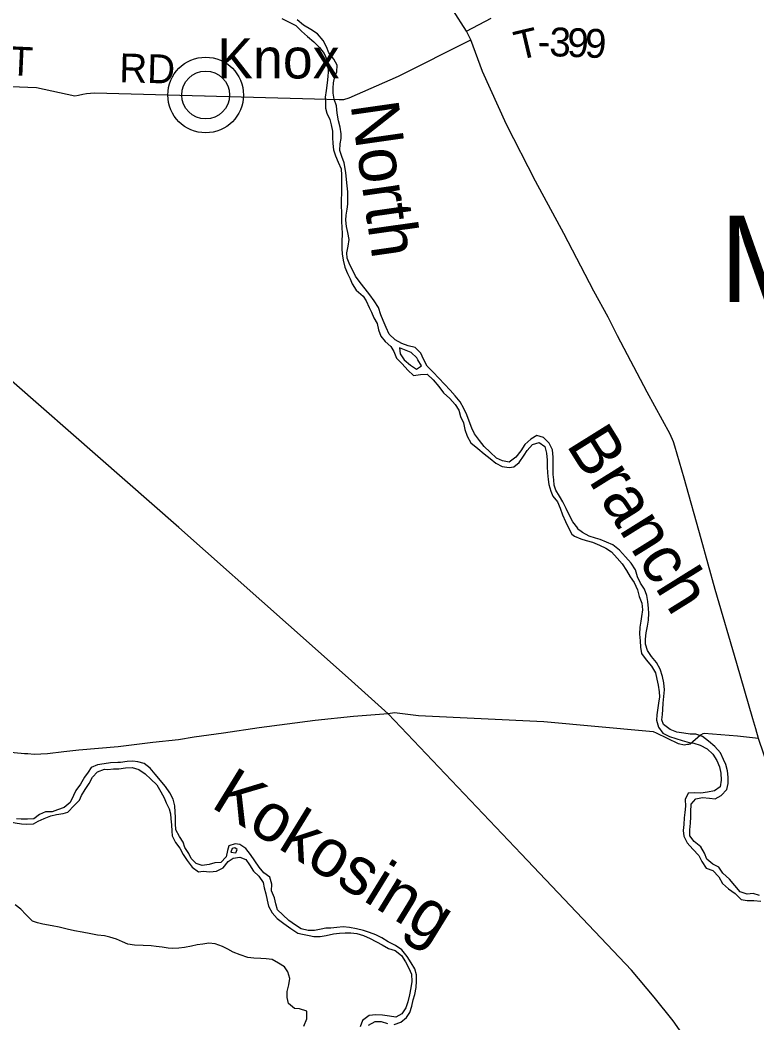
# Model space of a CAD drawing. Extents: x 1759416 to 2214760, y 252598 to 1116833.
# Drawn here: x 1958374 to 1966037, y 885483 to 895909 of the extents above; entities that cross this region are included whole.
import ezdxf

# ---------------------------------------------------------------- set-up
doc = ezdxf.new("R2010")
doc.units = 0
for name, color, linetype in [('GM_X_County_Road', 7, 'Continuous'), ('GM_X_Major_River', 7, 'Continuous'), ('GM_X_Major_River_Text', 7, 'Continuous'), ('GM_X_Minor_River', 7, 'Continuous'), ('GM_X_State_Route', 7, 'Continuous'), ('GM_X_Township_Road', 7, 'Continuous'), ('GM_X_Township_Road_Text', 7, 'Continuous'), ('GM_X_Township_Text', 7, 'Continuous'), ('GM_X_Unincorporated', 7, 'Continuous'), ('GM_X_Unincorporated_Location', 7, 'Continuous'), ('GM_X_Unincorporated_Text', 7, 'Continuous')]:
    doc.layers.add(name, color=color, linetype=linetype)

msp = doc.modelspace()

# ---------------------------------------------------------------- linework, layer by layer
at = {"layer": 'GM_X_County_Road'}
for points in [[(1966025, 888541), (1965994, 888646), (1965828, 889220), (1965604, 889990), (1965457, 890517), (1965280, 891145), (1965182, 891479), (1965170, 891525), (1965133, 891603), (1964896, 892041), (1964586, 892626), (1964488, 892819), (1964341, 893091), (1964028, 893689), (1963734, 894234), (1963434, 894822), (1963182, 895373), (1963060, 895702), (1963015, 895795), (1962873, 896017)], [(1966614, 886763), (1966586, 886847), (1966474, 887208), (1966054, 888440), (1966025, 888541)]]:
    msp.add_lwpolyline(points, dxfattribs=at)
at = {"layer": 'GM_X_Major_River'}
for points in [[(1961096, 895924), (1961172, 895886), (1961242, 895853), (1961300, 895793), (1961362, 895737), (1961428, 895682), (1961488, 895624), (1961537, 895562), (1961565, 895499), (1961575, 895437), (1961577, 895371), (1961574, 895321), (1961568, 895255), (1961556, 895178), (1961547, 895108), (1961549, 895052), (1961551, 894992), (1961565, 894940), (1961594, 894874), (1961610, 894821), (1961622, 894755), (1961624, 894687), (1961625, 894627), (1961633, 894561), (1961653, 894496), (1961683, 894432), (1961714, 894364), (1961718, 894296), (1961718, 894227), (1961715, 894177), (1961715, 894107), (1961713, 894043), (1961713, 893975), (1961718, 893913), (1961718, 893810), (1961720, 893756), (1961723, 893686), (1961719, 893608), (1961721, 893531), (1961722, 893479), (1961734, 893413), (1961752, 893341), (1961779, 893273), (1961805, 893218), (1961829, 893166), (1961869, 893100), (1961941, 893039), (1961974, 892989), (1962006, 892921), (1962028, 892871), (1962052, 892814), (1962086, 892754), (1962101, 892688), (1962125, 892624), (1962169, 892567), (1962231, 892517), (1962261, 892465), (1962290, 892394), (1962348, 892334), (1962406, 892268), (1962466, 892215), (1962538, 892225), (1962606, 892227), (1962670, 892169), (1962728, 892100), (1962777, 892032), (1962843, 891975)], [(1962987, 891871), (1962949, 891939), (1962897, 892001), (1962846, 892062), (1962786, 892122), (1962670, 892247), (1962608, 892311), (1962569, 892382), (1962541, 892446), (1962483, 892504), (1962411, 892522), (1962345, 892545), (1962273, 892583), (1962213, 892643), (1962182, 892712), (1962150, 892784), (1962124, 892846), (1962100, 892921), (1962057, 892989), (1962011, 893051), (1961963, 893116), (1961909, 893180), (1961863, 893246), (1961830, 893312), (1961804, 893363), (1961776, 893433), (1961772, 893489), (1961787, 893557), (1961795, 893629), (1961783, 893700), (1961770, 893764), (1961762, 893828), (1961764, 893882), (1961774, 893944), (1961781, 893995), (1961783, 894063), (1961781, 894123), (1961776, 894187), (1961768, 894251), (1961760, 894323), (1961745, 894424), (1961719, 894490), (1961699, 894554), (1961703, 894624), (1961714, 894677), (1961712, 894727), (1961704, 894795), (1961684, 894863), (1961671, 894941), (1961663, 895016), (1961641, 895086), (1961630, 895150), (1961630, 895202), (1961632, 895256), (1961648, 895321), (1961669, 895371), (1961671, 895439), (1961637, 895503), (1961585, 895569), (1961560, 895632), (1961526, 895696), (1961466, 895766), (1961396, 895811), (1961320, 895857), (1961255, 895912)], [(1962319, 892503), (1962325, 892440), (1962368, 892378), (1962434, 892320), (1962496, 892281), (1962550, 892315), (1962512, 892376)], [(1962512, 892376), (1962499, 892398), (1962441, 892454), (1962319, 892503)], [(1962843, 891975), (1962897, 891913), (1962935, 891853), (1962954, 891787), (1962984, 891722), (1962998, 891652), (1963024, 891582), (1963063, 891515), (1963135, 891455), (1963201, 891399), (1963261, 891350), (1963323, 891304), (1963389, 891266), (1963459, 891259), (1963509, 891265), (1963563, 891309), (1963615, 891385), (1963648, 891435), (1963704, 891495), (1963772, 891517), (1963832, 891477), (1963850, 891407), (1963856, 891332), (1963857, 891264), (1963859, 891202), (1963865, 891132), (1963872, 891080), (1963894, 891011), (1963914, 890961), (1963964, 890899), (1963992, 890833), (1964015, 890766), (1964045, 890696), (1964077, 890630), (1964112, 890563)], [(1964173, 890625), (1964123, 890694), (1964085, 890764), (1964054, 890830), (1964018, 890899), (1963982, 890961), (1963944, 891021), (1963929, 891075), (1963923, 891128), (1963919, 891184), (1963917, 891242), (1963918, 891366), (1963912, 891440), (1963876, 891511), (1963817, 891569), (1963749, 891591), (1963686, 891552), (1963622, 891498), (1963580, 891430), (1963531, 891364), (1963461, 891314), (1963391, 891326), (1963329, 891356), (1963261, 891417), (1963201, 891477), (1963150, 891539), (1963100, 891606), (1963072, 891666), (1963044, 891740), (1963021, 891806), (1962987, 891871)], [(1964112, 890563), (1964140, 890545), (1964206, 890515), (1964260, 890499), (1964326, 890482), (1964398, 890450), (1964464, 890418), (1964524, 890380), (1964582, 890315), (1964634, 890255), (1964680, 890186), (1964717, 890122), (1964761, 890060), (1964793, 889984), (1964811, 889917), (1964840, 889847), (1964848, 889777), (1964838, 889709), (1964831, 889659), (1964819, 889596), (1964815, 889524), (1964823, 889456), (1964826, 889388), (1964838, 889324), (1964886, 889259), (1964939, 889193), (1964981, 889121), (1964997, 889056), (1965011, 888994), (1965020, 888924), (1965022, 888872), (1965014, 888808), (1965006, 888757), (1964997, 888685), (1964991, 888629), (1965013, 888557), (1965059, 888495), (1965126, 888462), (1965194, 888440), (1965260, 888420), (1965332, 888399), (1965382, 888391), (1965446, 888371), (1965518, 888333), (1965578, 888278), (1965618, 888212), (1965648, 888146), (1965661, 888079), (1965665, 888005), (1965655, 887937), (1965595, 887895), (1965522, 887881), (1965452, 887870), (1965384, 887876), (1965322, 887872), (1965290, 887804), (1965295, 887738), (1965287, 887670), (1965281, 887615), (1965275, 887545), (1965268, 887485), (1965276, 887423), (1965312, 887355), (1965370, 887290), (1965431, 887224), (1965463, 887162), (1965509, 887093), (1965579, 887067), (1965639, 887003), (1965680, 886932), (1965742, 886876), (1965812, 886828), (1965872, 886767), (1965936, 886755), (1966004, 886757), (1966076, 886750)], [(1966062, 886809), (1965998, 886827), (1965934, 886823), (1965864, 886845), (1965808, 886912), (1965751, 886978), (1965683, 887041), (1965641, 887103), (1965577, 887135), (1965515, 887185), (1965492, 887246), (1965452, 887312), (1965384, 887368), (1965338, 887427), (1965340, 887491), (1965347, 887559), (1965349, 887627), (1965351, 887677), (1965354, 887756), (1965400, 887814), (1965470, 887827), (1965542, 887821), (1965604, 887813), (1965666, 887847), (1965725, 887909), (1965737, 887971), (1965739, 888037), (1965732, 888105), (1965714, 888168), (1965690, 888222), (1965658, 888290), (1965599, 888356), (1965533, 888413), (1965469, 888459), (1965403, 888485), (1965343, 888486), (1965277, 888494), (1965205, 888506), (1965135, 888532), (1965065, 888585), (1965047, 888635), (1965053, 888689), (1965058, 888741), (1965062, 888807), (1965068, 888876), (1965075, 888946), (1965067, 889020), (1965055, 889084), (1965031, 889160), (1964992, 889229), (1964942, 889293), (1964900, 889353), (1964878, 889422), (1964877, 889472), (1964885, 889538), (1964899, 889608), (1964910, 889670), (1964912, 889742), (1964908, 889793), (1964902, 889863), (1964891, 889927), (1964869, 889993), (1964825, 890054), (1964793, 890120), (1964774, 890192), (1964730, 890263), (1964670, 890329), (1964606, 890397), (1964537, 890454), (1964473, 890482), (1964407, 890510), (1964357, 890522), (1964293, 890545), (1964223, 890581), (1964171, 890619), (1964173, 890625)], [(1959390, 888189), (1959316, 888187), (1959248, 888175), (1959180, 888167), (1959113, 888139), (1959081, 888089), (1959045, 888039), (1959003, 887965), (1958954, 887899), (1958930, 887847), (1958894, 887775), (1958831, 887723), (1958763, 887699), (1958707, 887679), (1958639, 887676), (1958577, 887648), (1958516, 887606), (1958450, 887600), (1958386, 887602), (1958336, 887606)], [(1962264, 885468), (1962332, 885489), (1962394, 885539), (1962426, 885591), (1962447, 885658), (1962461, 885724), (1962479, 885778), (1962492, 885852), (1962498, 885918), (1962496, 885982), (1962478, 886044), (1962441, 886109), (1962401, 886173), (1962345, 886241), (1962277, 886286), (1962203, 886326), (1962137, 886368), (1962075, 886397), (1962007, 886423), (1961945, 886445), (1961873, 886462), (1961801, 886474), (1961735, 886482), (1961669, 886476), (1961605, 886468), (1961555, 886467), (1961505, 886459), (1961437, 886445), (1961369, 886443), (1961297, 886460), (1961239, 886500), (1961169, 886548), (1961107, 886605), (1961051, 886659), (1961032, 886721), (1961020, 886785), (1960990, 886856), (1960992, 886924), (1960971, 886998), (1960909, 887042), (1960861, 887103), (1960815, 887169), (1960772, 887233), (1960722, 887296), (1960660, 887338), (1960610, 887346), (1960546, 887324), (1960531, 887274), (1960517, 887208), (1960463, 887150), (1960401, 887146), (1960339, 887131), (1960268, 887119), (1960204, 887139), (1960153, 887191), (1960129, 887244), (1960087, 887308), (1960069, 887362), (1960033, 887422), (1959994, 887491), (1959992, 887555), (1959990, 887623), (1959988, 887673), (1959985, 887741), (1959967, 887808), (1959933, 887874), (1959886, 887940), (1959778, 888069), (1959726, 888133), (1959664, 888180), (1959598, 888198), (1959548, 888204), (1959486, 888202), (1959418, 888192), (1959390, 888189)], [(1958113, 887838), (1958109, 887772), (1958108, 887699), (1958132, 887639), (1958196, 887597), (1958258, 887577), (1958324, 887564), (1958388, 887552), (1958440, 887550), (1958512, 887554), (1958562, 887580), (1958624, 887607), (1958693, 887637), (1958753, 887651), (1958821, 887659), (1958871, 887675), (1958935, 887743), (1958992, 887797), (1959014, 887847), (1959052, 887909), (1959093, 887973), (1959127, 888037), (1959179, 888093), (1959252, 888121)], [(1959252, 888121), (1959286, 888119), (1959346, 888125), (1959400, 888126), (1959472, 888134), (1959540, 888138), (1959610, 888116), (1959674, 888073), (1959734, 888017), (1959797, 887957), (1959839, 887886), (1959873, 887822), (1959893, 887772), (1959925, 887707), (1959938, 887657), (1959942, 887605), (1959948, 887541), (1959952, 887477), (1959957, 887427), (1959989, 887360), (1960037, 887298), (1960069, 887234), (1960110, 887171), (1960162, 887103), (1960228, 887053), (1960278, 887059), (1960346, 887054), (1960418, 887060), (1960485, 887096), (1960537, 887160), (1960589, 887194), (1960659, 887206), (1960723, 887183), (1960759, 887127), (1960801, 887059), (1960857, 887008), (1960902, 886942), (1960914, 886888), (1960928, 886826), (1960944, 886759), (1960957, 886697), (1960995, 886629), (1961049, 886567), (1961117, 886516), (1961189, 886464), (1961261, 886415), (1961311, 886405), (1961379, 886391), (1961429, 886381), (1961495, 886381), (1961557, 886392), (1961633, 886408), (1961697, 886416), (1961755, 886420), (1961815, 886420), (1961877, 886411), (1961945, 886393), (1962015, 886359), (1962139, 886294), (1962205, 886258), (1962275, 886234), (1962341, 886183), (1962383, 886117), (1962418, 886053), (1962446, 885988), (1962448, 885914), (1962439, 885848), (1962425, 885774), (1962405, 885702), (1962384, 885638), (1962344, 885578), (1962282, 885542), (1962214, 885552), (1962144, 885564), (1962074, 885566), (1962006, 885561), (1961935, 885509), (1961909, 885443)], [(1960578, 887296), (1960565, 887258), (1960617, 887250)], [(1960617, 887250), (1960630, 887286), (1960608, 887304), (1960578, 887296)], [(1961999, 885458), (1962065, 885498), (1962130, 885496), (1962196, 885478)]]:
    msp.add_lwpolyline(points, dxfattribs=at)
at = {"layer": 'GM_X_Minor_River'}
msp.add_lwpolyline([(1961326, 885449), (1961357, 885524), (1961355, 885605), (1961279, 885628), (1961229, 885633), (1961167, 885684), (1961150, 885748), (1961153, 885810), (1961170, 885878), (1961178, 885946), (1961157, 886013), (1961123, 886067), (1961062, 886104), (1960996, 886143), (1960934, 886150), (1960878, 886153), (1960804, 886156), (1960744, 886163), (1960662, 886192), (1960589, 886217), (1960533, 886250), (1960479, 886279), (1960402, 886306), (1960338, 886311), (1960275, 886300), (1960217, 886293), (1960155, 886280), (1960084, 886266), (1960026, 886261), (1959964, 886256), (1959914, 886261), (1959850, 886272), (1959790, 886279), (1959738, 886285), (1959654, 886287), (1959564, 886290), (1959494, 886303), (1959440, 886326), (1959376, 886353), (1959309, 886374), (1959251, 886387), (1959179, 886396), (1959111, 886409), (1959021, 886426), (1958939, 886441), (1958863, 886458), (1958781, 886477), (1958707, 886492), (1958611, 886510), (1958554, 886523), (1958502, 886539), (1958435, 886609), (1958383, 886666), (1958324, 886712)], dxfattribs=at)
at = {"layer": 'GM_X_State_Route'}
msp.add_lwpolyline([(1965889, 884154), (1965523, 884942), (1965387, 885179), (1965256, 885375), (1965164, 885506), (1964968, 885752), (1964733, 886031), (1963586, 887240), (1962202, 888697), (1961786, 889070), (1961166, 889621), (1960024, 890634), (1957466, 892874), (1956865, 893399), (1956770, 893496), (1956720, 893551)], dxfattribs=at)
at = {"layer": 'GM_X_Township_Road'}
for points in [[(1963015, 895795), (1963272, 895928)], [(1956870, 895280), (1957566, 895245), (1958546, 895208), (1958944, 895122), (1958980, 895128), (1959026, 895139), (1959064, 895147), (1959148, 895152), (1960545, 895114), (1961691, 895083), (1961741, 895084), (1961795, 895101), (1962311, 895327), (1963060, 895702)], [(1962202, 888697), (1961841, 888667), (1961444, 888628), (1960861, 888552), (1960489, 888496), (1960184, 888454), (1960022, 888425), (1959755, 888398), (1959393, 888354), (1958984, 888318), (1958830, 888300)], [(1965330, 888379), (1965316, 888376), (1965280, 888369), (1965222, 888385), (1964992, 888494), (1964960, 888508), (1964918, 888513), (1963822, 888613), (1962518, 888676), (1962267, 888707), (1962202, 888697)], [(1966054, 888440), (1965836, 888464), (1965489, 888492), (1965475, 888490), (1965449, 888475), (1965342, 888382), (1965330, 888379)], [(1958830, 888300), (1958659, 888280), (1958520, 888275), (1958455, 888279), (1958419, 888279), (1958311, 888291), (1958219, 888306), (1958151, 888319), (1958057, 888333), (1957882, 888359)]]:
    msp.add_lwpolyline(points, dxfattribs=at)
at = {"layer": 'GM_X_Unincorporated'}
for radius in [393, 249]:
    msp.add_circle((1960304, 895130), radius, dxfattribs=at)
at = {"layer": 'GM_X_Unincorporated_Location'}
msp.add_line((1960304, 895130), (1960304, 895130), dxfattribs=at)

# ---------------------------------------------------------------- texts
at = {"layer": 'GM_X_Major_River_Text'}
for s, height, rotation, p in [('North', 500.1, 278.0934, (1961809, 895033)), ('Branch', 500.1, 301.9158, (1964047, 891495)), ('Kokosing', 500, 328.4272, (1960346, 887733))]:
    msp.add_text(s, height=height, rotation=rotation, dxfattribs=at).set_placement(p)
at = {"layer": 'GM_X_Township_Road_Text'}
for s, rotation, p in [('T', 13.2577, (1963554, 895490)), ('3', 357.8398, (1963874, 895535)), ('9', 357.8294, (1964059, 895528)), ('9', 357.8242, (1964243, 895521)), ('HYATT', 357.3897, (1957188, 895386)), ('-', 357.8763, (1963751, 895540)), ('RD', 358.5194, (1959403, 895263))]:
    msp.add_text(s, height=300, rotation=rotation, dxfattribs=at).set_placement(p)
at = {"layer": 'GM_X_Township_Text'}
msp.add_text('MORRIS', height=900, rotation=0, dxfattribs=at).set_placement((1965655, 892977))
at = {"layer": 'GM_X_Unincorporated_Text'}
msp.add_text('Knox', height=417, rotation=0, dxfattribs=at).set_placement((1960425, 895302))

doc.saveas('drawing.dxf')
